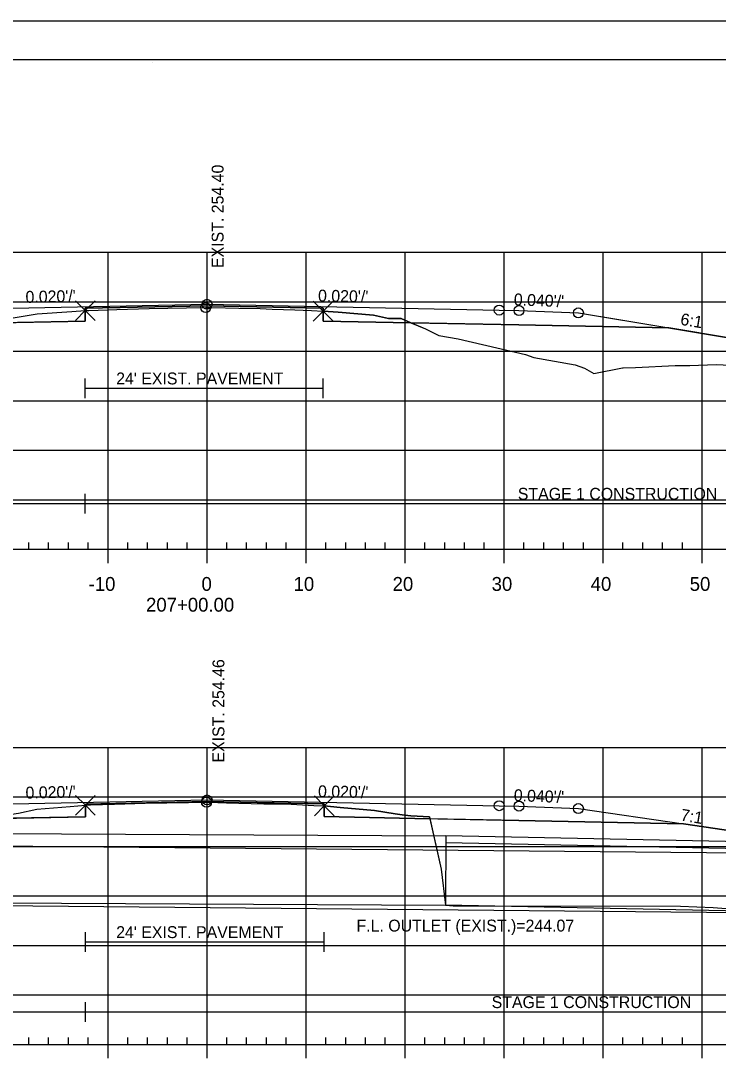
# Model space of a CAD drawing. Extents: x 1365647 to 1367999, y 387113 to 400173.
# Drawn here: x 1365875.3 to 1365945.7, y 390254 to 390359.5 of the extents above; entities that cross this region are included whole.
import ezdxf

# ---------------------------------------------------------------- set-up
doc = ezdxf.new("R2010")
doc.units = 0
for name, color, linetype in [('R_Alt Surface', 7, 'Continuous'), ('R_Axis', 7, 'Continuous'), ('R_Axis Annot', 7, 'Continuous'), ('R_Border', 7, 'Continuous'), ('R_Border Notes', 7, 'Continuous'), ('R_Contours', 7, 'Continuous'), ('R_Exist Surface', 7, 'Continuous'), ('R_Fin Surface', 7, 'Continuous'), ('R_Fin Surface Annot', 7, 'Continuous'), ('R_Grid', 7, 'Continuous'), ('R_No Plot', 7, 'Continuous'), ('R_Water', 7, 'Continuous'), ('R_Xsect Elev', 7, 'Continuous')]:
    doc.layers.add(name, color=color, linetype=linetype)

msp = doc.modelspace()

# ---------------------------------------------------------------- linework, layer by layer
at = {"layer": 'R_Alt Surface'}
for points in [[(1365847.47, 390328.46), (1365862.59, 390328.77), (1365881.79, 390329.15), (1365881.79, 390330.44), (1365894.09, 390330.68), (1365905.81, 390330.45), (1365905.81, 390329.16), (1365925.59, 390328.77), (1365940.72, 390328.46)], [(1365839.1, 390278.24), (1365862.59, 390278.71), (1365881.8, 390279.1), (1365881.8, 390280.38), (1365894.09, 390280.63), (1365905.93, 390280.39), (1365905.93, 390279.11), (1365925.59, 390278.71), (1365942.2, 390278.38)]]:
    msp.add_lwpolyline(points, dxfattribs=at)
at = {"layer": 'R_Axis'}
for p, q in [((1365749.09, 390306.11), (1366039.09, 390306.11)), ((1365876.09, 390306.11), (1365876.09, 390306.81)), ((1365878.09, 390306.11), (1365878.09, 390306.81)), ((1365880.09, 390306.11), (1365880.09, 390306.81)), ((1365882.09, 390306.11), (1365882.09, 390306.81)), ((1365884.09, 390304.71), (1365884.09, 390306.11)), ((1365886.09, 390306.11), (1365886.09, 390306.81)), ((1365888.09, 390306.11), (1365888.09, 390306.81)), ((1365890.09, 390306.11), (1365890.09, 390306.81)), ((1365892.09, 390306.11), (1365892.09, 390306.81)), ((1365894.09, 390304.71), (1365894.09, 390306.11)), ((1365896.09, 390306.11), (1365896.09, 390306.81)), ((1365898.09, 390306.11), (1365898.09, 390306.81)), ((1365900.09, 390306.11), (1365900.09, 390306.81)), ((1365902.09, 390306.11), (1365902.09, 390306.81)), ((1365904.09, 390304.71), (1365904.09, 390306.11)), ((1365906.09, 390306.11), (1365906.09, 390306.81)), ((1365908.09, 390306.11), (1365908.09, 390306.81)), ((1365910.09, 390306.11), (1365910.09, 390306.81)), ((1365912.09, 390306.11), (1365912.09, 390306.81)), ((1365914.09, 390304.71), (1365914.09, 390306.11)), ((1365916.09, 390306.11), (1365916.09, 390306.81)), ((1365918.09, 390306.11), (1365918.09, 390306.81)), ((1365920.09, 390306.11), (1365920.09, 390306.81)), ((1365922.09, 390306.11), (1365922.09, 390306.81)), ((1365924.09, 390304.71), (1365924.09, 390306.11)), ((1365926.09, 390306.11), (1365926.09, 390306.81)), ((1365928.09, 390306.11), (1365928.09, 390306.81)), ((1365930.09, 390306.11), (1365930.09, 390306.81)), ((1365932.09, 390306.11), (1365932.09, 390306.81)), ((1365934.09, 390304.71), (1365934.09, 390306.11)), ((1365936.09, 390306.11), (1365936.09, 390306.81)), ((1365938.09, 390306.11), (1365938.09, 390306.81)), ((1365940.09, 390306.11), (1365940.09, 390306.81)), ((1365942.09, 390306.11), (1365942.09, 390306.81)), ((1365944.09, 390304.71), (1365944.09, 390306.11)), ((1365876.09, 390256.11), (1365876.09, 390256.81)), ((1365878.09, 390256.11), (1365878.09, 390256.81)), ((1365880.09, 390256.11), (1365880.09, 390256.81)), ((1365882.09, 390256.11), (1365882.09, 390256.81)), ((1365886.09, 390256.11), (1365886.09, 390256.81)), ((1365888.09, 390256.11), (1365888.09, 390256.81)), ((1365890.09, 390256.11), (1365890.09, 390256.81)), ((1365892.09, 390256.11), (1365892.09, 390256.81)), ((1365896.09, 390256.11), (1365896.09, 390256.81)), ((1365898.09, 390256.11), (1365898.09, 390256.81)), ((1365900.09, 390256.11), (1365900.09, 390256.81)), ((1365902.09, 390256.11), (1365902.09, 390256.81)), ((1365906.09, 390256.11), (1365906.09, 390256.81)), ((1365908.09, 390256.11), (1365908.09, 390256.81)), ((1365910.09, 390256.11), (1365910.09, 390256.81)), ((1365912.09, 390256.11), (1365912.09, 390256.81)), ((1365916.09, 390256.11), (1365916.09, 390256.81)), ((1365918.09, 390256.11), (1365918.09, 390256.81)), ((1365920.09, 390256.11), (1365920.09, 390256.81)), ((1365922.09, 390256.11), (1365922.09, 390256.81)), ((1365926.09, 390256.11), (1365926.09, 390256.81)), ((1365928.09, 390256.11), (1365928.09, 390256.81)), ((1365930.09, 390256.11), (1365930.09, 390256.81)), ((1365932.09, 390256.11), (1365932.09, 390256.81)), ((1365936.09, 390256.11), (1365936.09, 390256.81)), ((1365938.09, 390256.11), (1365938.09, 390256.81)), ((1365940.09, 390256.11), (1365940.09, 390256.81)), ((1365942.09, 390256.11), (1365942.09, 390256.81)), ((1365749.09, 390256.11), (1366039.09, 390256.11)), ((1365884.09, 390254.71), (1365884.09, 390256.11)), ((1365894.09, 390254.71), (1365894.09, 390256.11)), ((1365904.09, 390254.71), (1365904.09, 390256.11)), ((1365914.09, 390254.71), (1365914.09, 390256.11)), ((1365924.09, 390254.71), (1365924.09, 390256.11)), ((1365934.09, 390254.71), (1365934.09, 390256.11)), ((1365944.09, 390254.71), (1365944.09, 390256.11))]:
    msp.add_line(p, q, dxfattribs=at)
at = {"layer": 'R_Border'}
for p, q in [((1365736.09, 390355.57), (1366052.27, 390355.57)), ((1365888.61, 390355.31), (1365888.61, 390355.31)), ((1365888.61, 390355.31), (1365888.61, 390355.31))]:
    msp.add_line(p, q, dxfattribs=at)
at = {"layer": 'R_Contours'}
for p, q in [((1365905.81, 390330.15), (1365905.81, 390329.16)), ((1365905.81, 390329.16), (1365914.67, 390328.98)), ((1365905.93, 390280.2), (1365905.93, 390279.11)), ((1365905.93, 390279.11), (1365916.59, 390278.89))]:
    msp.add_line(p, q, dxfattribs=at)
for points in [[(1365881.79, 390330.21), (1365881.82, 390330.21), (1365882.14, 390330.23), (1365884.99, 390330.33), (1365888.25, 390330.42), (1365892.02, 390330.49), (1365893.96, 390330.51), (1365894.24, 390330.52), (1365894.56, 390330.52), (1365897.3, 390330.45), (1365899.47, 390330.41), (1365900.65, 390330.37), (1365902.95, 390330.3), (1365904.64, 390330.22), (1365905.81, 390330.15), (1365905.81, 390330.45), (1365894.09, 390330.68), (1365881.79, 390330.44)], [(1365873.22, 390328.98), (1365873.37, 390329.05), (1365874.11, 390329.42), (1365874.32, 390329.46), (1365876.94, 390329.9), (1365880.43, 390330.13), (1365881.79, 390330.21), (1365881.79, 390329.15)], [(1365905.81, 390330.15), (1365907.33, 390330.04), (1365910.89, 390329.75), (1365912.43, 390329.42), (1365913.68, 390329.4), (1365914.67, 390328.98), (1365905.81, 390329.16)], [(1365914.67, 390328.98), (1365916.16, 390328.36), (1365917.51, 390327.7), (1365919.44, 390327.36), (1365926.24, 390325.77), (1365927.09, 390325.48), (1365931.27, 390324.74), (1365932.19, 390324.41), (1365933.15, 390323.85), (1365936.03, 390324.42), (1365936.12, 390324.42), (1365937.37, 390324.48), (1365941.37, 390324.66), (1365941.71, 390324.67), (1365942.84, 390324.68), (1365945.49, 390324.77), (1365949.05, 390324.6), (1365949.91, 390324.56), (1365950.54, 390324.55), (1365952.51, 390324.59), (1365958.19, 390324.78), (1365953.59, 390326.32), (1365940.72, 390328.46), (1365925.59, 390328.77)], [(1365870.89, 390278.88), (1365870.95, 390279.26), (1365871.96, 390279.1), (1365873.49, 390279.23), (1365875.06, 390279.47), (1365876.91, 390279.87), (1365880.28, 390280.12), (1365881.8, 390280.26), (1365881.8, 390279.1)], [(1365881.8, 390280.26), (1365881.96, 390280.27), (1365882.31, 390280.29), (1365884.76, 390280.38), (1365887.84, 390280.46), (1365892.2, 390280.54), (1365894.04, 390280.57), (1365894.1, 390280.57), (1365894.31, 390280.58), (1365896.07, 390280.5), (1365898.55, 390280.43), (1365899.84, 390280.42), (1365901.25, 390280.39), (1365902.57, 390280.36), (1365904.89, 390280.25), (1365905.93, 390280.2), (1365905.93, 390280.39), (1365894.09, 390280.63), (1365881.8, 390280.38)], [(1365905.93, 390280.2), (1365907.54, 390280.03), (1365910.99, 390279.72), (1365913.1, 390279.4), (1365913.81, 390279.3), (1365914.68, 390279.18), (1365916.55, 390279.09), (1365916.59, 390278.89), (1365905.93, 390279.11)], [(1365916.59, 390278.89), (1365917.74, 390273.8), (1365918.17, 390270.18), (1365918.93, 390270.11), (1365923.02, 390270.12), (1365941.91, 390270.07), (1365945.21, 390269.93), (1365964.47, 390268.47), (1365967.76, 390268.35), (1365971.16, 390268.3), (1365973.23, 390268.67), (1365976.86, 390269.27), (1365954.61, 390276.69), (1365953.6, 390276.71), (1365942.2, 390278.38), (1365925.59, 390278.71)]]:
    msp.add_lwpolyline(points, close=True, dxfattribs=at)
for points in [[(1365914.67, 390328.98), (1365913.68, 390329.4), (1365912.43, 390329.42), (1365910.89, 390329.75), (1365907.33, 390330.04), (1365905.81, 390330.15)], [(1365916.59, 390278.89), (1365916.55, 390279.09), (1365914.68, 390279.18), (1365913.81, 390279.3), (1365913.1, 390279.4), (1365910.99, 390279.72), (1365907.54, 390280.03), (1365905.93, 390280.2)]]:
    msp.add_lwpolyline(points, dxfattribs=at)
at = {"layer": 'R_Exist Surface'}
for points in [[(1365874.32, 390329.46), (1365876.94, 390329.9), (1365880.43, 390330.13), (1365881.79, 390330.21), (1365881.82, 390330.21), (1365882.14, 390330.23), (1365884.99, 390330.33), (1365888.25, 390330.42), (1365892.02, 390330.49), (1365893.96, 390330.51), (1365894.24, 390330.52), (1365894.56, 390330.52), (1365897.3, 390330.45), (1365899.47, 390330.41), (1365900.65, 390330.37), (1365902.95, 390330.3), (1365904.64, 390330.22), (1365905.81, 390330.15), (1365907.33, 390330.04), (1365910.89, 390329.75), (1365912.43, 390329.42), (1365913.68, 390329.4), (1365916.16, 390328.36), (1365917.51, 390327.7), (1365919.44, 390327.36), (1365926.24, 390325.77), (1365927.09, 390325.48), (1365931.27, 390324.74), (1365932.19, 390324.41), (1365933.15, 390323.85), (1365936.03, 390324.42), (1365936.12, 390324.42), (1365937.37, 390324.48), (1365941.37, 390324.66), (1365941.71, 390324.67), (1365942.84, 390324.68), (1365945.49, 390324.77), (1365949.05, 390324.6)], [(1365875.06, 390279.47), (1365876.91, 390279.87), (1365880.28, 390280.12), (1365881.8, 390280.26), (1365881.96, 390280.27), (1365882.31, 390280.29), (1365884.76, 390280.38), (1365887.84, 390280.46), (1365892.2, 390280.54), (1365894.04, 390280.57), (1365894.1, 390280.57), (1365894.31, 390280.58), (1365896.07, 390280.5), (1365898.55, 390280.43), (1365899.84, 390280.42), (1365901.25, 390280.39), (1365902.57, 390280.36), (1365904.89, 390280.25), (1365905.93, 390280.2), (1365907.54, 390280.03), (1365910.99, 390279.72), (1365913.1, 390279.4), (1365913.81, 390279.3), (1365914.68, 390279.18), (1365916.55, 390279.09), (1365917.74, 390273.8), (1365918.17, 390270.18), (1365918.93, 390270.11), (1365923.02, 390270.12), (1365941.91, 390270.07), (1365945.21, 390269.93), (1365964.47, 390268.47)]]:
    msp.add_lwpolyline(points, dxfattribs=at)
at = {"layer": 'R_Fin Surface'}
for points in [[(1365805.56, 390325.26), (1365818.49, 390320.95), (1365834.59, 390326.32), (1365847.47, 390328.46), (1365856.59, 390329.98), (1365862.59, 390330.22), (1365864.59, 390330.26), (1365894.09, 390330.85), (1365923.59, 390330.26), (1365925.59, 390330.22), (1365931.59, 390329.98), (1365940.72, 390328.46), (1365953.59, 390326.32), (1365973.99, 390319.52), (1365988.88, 390324.48)], [(1365831.35, 390325.24), (1365834.59, 390326.32), (1365852.3, 390329.27), (1365856.59, 390329.98), (1365862.59, 390330.22), (1365864.59, 390330.26), (1365894.09, 390330.85), (1365923.59, 390330.26), (1365925.59, 390330.22), (1365931.59, 390329.98), (1365935.89, 390329.27), (1365953.59, 390326.32), (1365958.19, 390324.78)], [(1365856.59, 390329.98), (1365862.59, 390330.22), (1365864.59, 390330.26), (1365894.09, 390330.85), (1365923.59, 390330.26), (1365925.59, 390330.22), (1365931.59, 390329.98)], [(1365799.71, 390274.84), (1365812.19, 390270.68), (1365833.57, 390277.81), (1365834.57, 390277.8), (1365839.1, 390278.24), (1365856.59, 390279.93), (1365862.59, 390280.17), (1365864.59, 390280.21), (1365894.09, 390280.8), (1365923.59, 390280.21), (1365925.59, 390280.17), (1365931.59, 390279.93), (1365942.2, 390278.38), (1365953.6, 390276.71), (1365954.61, 390276.69), (1365977.78, 390268.97), (1365983.34, 390270.82)], [(1365856.59, 390279.93), (1365862.59, 390280.17), (1365864.59, 390280.21), (1365894.09, 390280.8), (1365923.59, 390280.21), (1365925.59, 390280.17), (1365931.59, 390279.93)]]:
    msp.add_lwpolyline(points, dxfattribs=at)
at = {"layer": 'R_Grid'}
for p, q in [((1365749.09, 390336.11), (1366039.09, 390336.11)), ((1365884.09, 390306.11), (1365884.09, 390336.11)), ((1365894.09, 390306.11), (1365894.09, 390336.11)), ((1365904.09, 390306.11), (1365904.09, 390336.11)), ((1365914.09, 390306.11), (1365914.09, 390336.11)), ((1365924.09, 390306.11), (1365924.09, 390336.11)), ((1365934.09, 390306.11), (1365934.09, 390336.11)), ((1365944.09, 390306.11), (1365944.09, 390336.11)), ((1365749.09, 390331.11), (1366039.09, 390331.11)), ((1365749.09, 390326.11), (1366039.09, 390326.11)), ((1365749.09, 390321.11), (1366039.09, 390321.11)), ((1365749.09, 390316.11), (1366039.09, 390316.11)), ((1365749.09, 390311.11), (1366039.09, 390311.11)), ((1365749.09, 390306.11), (1366039.09, 390306.11)), ((1365749.09, 390286.11), (1366039.09, 390286.11)), ((1365884.09, 390256.11), (1365884.09, 390286.11)), ((1365894.09, 390256.11), (1365894.09, 390286.11)), ((1365904.09, 390256.11), (1365904.09, 390286.11)), ((1365914.09, 390256.11), (1365914.09, 390286.11)), ((1365924.09, 390256.11), (1365924.09, 390286.11)), ((1365934.09, 390256.11), (1365934.09, 390286.11)), ((1365944.09, 390256.11), (1365944.09, 390286.11)), ((1365749.09, 390281.11), (1366039.09, 390281.11)), ((1365749.09, 390276.11), (1366039.09, 390276.11)), ((1365749.09, 390271.11), (1366039.09, 390271.11)), ((1365749.09, 390266.11), (1366039.09, 390266.11)), ((1365749.09, 390261.11), (1366039.09, 390261.11)), ((1365749.09, 390256.11), (1366039.09, 390256.11))]:
    msp.add_line(p, q, dxfattribs=at)
at = {"layer": 'R_No Plot'}
msp.add_line((1365723.69, 390359.47), (1366057.03, 390359.47), dxfattribs=at)
msp.add_lwpolyline([(1365723.69, 390359.47), (1366057.03, 390359.47), (1366057.03, 390146.13), (1365723.69, 390146.13)], close=True, dxfattribs=at)
for points in [[(1365881.79, 390330.21), (1365880.79, 390331.21), (1365881.79, 390330.21), (1365880.79, 390329.21), (1365881.79, 390330.21), (1365882.79, 390329.21), (1365881.79, 390330.21), (1365882.79, 390331.21)], [(1365905.81, 390330.15), (1365904.81, 390331.15), (1365905.81, 390330.15), (1365904.81, 390329.15), (1365905.81, 390330.15), (1365906.81, 390329.15), (1365905.81, 390330.15), (1365906.81, 390331.15)], [(1365881.8, 390280.26), (1365880.8, 390281.26), (1365881.8, 390280.26), (1365880.8, 390279.26), (1365881.8, 390280.26), (1365882.8, 390279.26), (1365881.8, 390280.26), (1365882.8, 390281.26)], [(1365905.93, 390280.2), (1365904.93, 390281.2), (1365905.93, 390280.2), (1365904.93, 390279.2), (1365905.93, 390280.2), (1365906.93, 390279.2), (1365905.93, 390280.2), (1365906.93, 390281.2)]]:
    msp.add_lwpolyline(points, dxfattribs=at)
for centre in [(1365894.09, 390330.85), (1365894.09, 390330.85), (1365894.09, 390330.85), (1365894.09, 390330.85), (1365894.09, 390330.85), (1365893.96, 390330.51), (1365923.59, 390330.26), (1365923.59, 390330.26), (1365923.59, 390330.26), (1365923.59, 390330.26), (1365923.59, 390330.26), (1365925.59, 390330.22), (1365925.59, 390330.22), (1365925.59, 390330.22), (1365925.59, 390330.22), (1365925.59, 390330.22), (1365931.59, 390329.98), (1365931.59, 390329.98), (1365931.59, 390329.98), (1365931.59, 390329.98), (1365931.59, 390329.98), (1365894.04, 390280.57), (1365894.09, 390280.8), (1365894.09, 390280.8), (1365894.09, 390280.8), (1365894.09, 390280.8), (1365894.09, 390280.8), (1365923.59, 390280.21), (1365923.59, 390280.21), (1365923.59, 390280.21), (1365923.59, 390280.21), (1365923.59, 390280.21), (1365925.59, 390280.17), (1365925.59, 390280.17), (1365925.59, 390280.17), (1365925.59, 390280.17), (1365925.59, 390280.17), (1365931.59, 390279.93), (1365931.59, 390279.93), (1365931.59, 390279.93), (1365931.59, 390279.93), (1365931.59, 390279.93)]:
    msp.add_circle(centre, 0.5, dxfattribs=at)
at = {"layer": 'R_Water'}
for p, q in [((1365881.79, 390321.37), (1365881.79, 390323.37)), ((1365905.81, 390321.37), (1365905.81, 390323.37)), ((1365881.79, 390322.37), (1365905.81, 390322.37)), ((1365881.79, 390309.72), (1365881.79, 390311.72)), ((1365805.56, 390310.72), (1365881.79, 390310.72)), ((1365881.79, 390310.72), (1365988.88, 390310.72)), ((1365829.95, 390276.6), (1365958.65, 390275.34)), ((1365869.28, 390277.43), (1365918.2, 390277.18)), ((1365918.2, 390277.18), (1365918.17, 390270.18)), ((1365918.2, 390277.18), (1365918.17, 390270.18)), ((1365953.6, 390276.46), (1365918.2, 390277.18)), ((1365954.61, 390275.73), (1365918.2, 390276.48)), ((1365823.45, 390270.63), (1365963.09, 390269.27)), ((1365869.24, 390270.43), (1365918.17, 390270.18)), ((1365977.78, 390268.97), (1365918.17, 390270.18)), ((1365881.8, 390265.46), (1365881.8, 390267.46)), ((1365905.93, 390265.46), (1365905.93, 390267.46)), ((1365881.8, 390266.46), (1365905.93, 390266.46)), ((1365881.8, 390258.39), (1365881.8, 390260.39)), ((1365799.71, 390259.39), (1365881.8, 390259.39)), ((1365881.8, 390259.39), (1365983.34, 390259.39))]:
    msp.add_line(p, q, dxfattribs=at)

# ---------------------------------------------------------------- texts
at = {"layer": 'R_Axis Annot'}
for s, p in [('-10', (1365882.13, 390301.91)), ('0', (1365893.53, 390301.91)), ('10', (1365902.83, 390301.91)), ('20', (1365912.83, 390301.91)), ('30', (1365922.83, 390301.91)), ('40', (1365932.83, 390301.91)), ('50', (1365942.83, 390301.91)), ('207+00.00', (1365887.93, 390299.81))]:
    msp.add_text(s, height=1.4, dxfattribs=at).set_placement(p)
at = {"layer": 'R_Border Notes'}
msp.add_text('F.L. OUTLET (EXIST.)=244.07', height=1.2, dxfattribs=at).set_placement((1365909.18, 390267.51))
at = {"layer": 'R_Fin Surface Annot'}
for s, rotation, p in [("0.020'/'", 1.1458, (1365875.77, 390330.99)), ("0.020'/'", 358.8542, (1365905.29, 390331.13)), ("0.040'/'", 357.7094, (1365925.05, 390330.75)), ('6:1', 350.5377, (1365941.83, 390328.79)), ("0.020'/'", 1.1458, (1365875.77, 390280.93)), ("0.020'/'", 358.8542, (1365905.29, 390281.08)), ("0.040'/'", 357.7094, (1365925.05, 390280.69)), ('7:1', 350.5377, (1365941.85, 390278.73))]:
    msp.add_text(s, height=1.2, rotation=rotation, dxfattribs=at).set_placement(p)
at = {"layer": 'R_Water'}
for s, p in [("24' EXIST. PAVEMENT", (1365884.91, 390322.76)), ('STAGE 1 CONSTRUCTION', (1365925.47, 390311.11)), ("24' EXIST. PAVEMENT", (1365884.91, 390266.85)), ('STAGE 1 CONSTRUCTION', (1365922.83, 390259.78))]:
    msp.add_text(s, height=1.2, dxfattribs=at).set_placement(p)
at = {"layer": 'R_Xsect Elev'}
for s, p in [('EXIST. 254.40', (1365895.76, 390334.51)), ('EXIST. 254.46', (1365895.84, 390284.57))]:
    msp.add_text(s, height=1.2, rotation=90, dxfattribs=at).set_placement(p)

doc.saveas('drawing.dxf')
